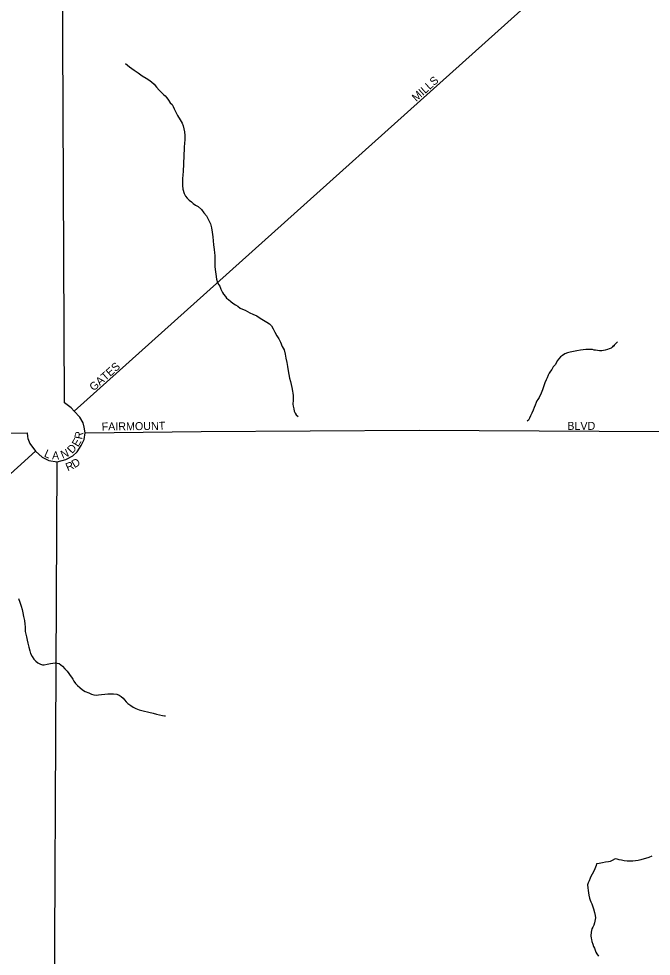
# Model space of a CAD drawing. Extents: x 2010165 to 2382125, y 1060529 to 1407316.
# Drawn here: x 2252478 to 2256429, y 1270526 to 1276383 of the extents above; entities that cross this region are included whole.
import ezdxf

# ---------------------------------------------------------------- set-up
doc = ezdxf.new("R2010")
doc.units = 0
for name, color, linetype in [('GM_X_City_Street', 7, 'Continuous'), ('GM_X_City_Street_Text', 7, 'Continuous'), ('GM_X_Minor_River', 7, 'Continuous')]:
    doc.layers.add(name, color=color, linetype=linetype)

msp = doc.modelspace()

# ---------------------------------------------------------------- linework, layer by layer
at = {"layer": 'GM_X_City_Street'}
for points in [[(2252824.4, 1273932.2), (2252805.4, 1273952.3), (2252763.9, 1273983.9), (2252751.4, 1276716.6), (2252747.5, 1276806.9), (2252737, 1276905.1), (2252721.3, 1277026.8), (2252707.2, 1277118.8)], [(2252892.4, 1273796.8), (2252887.9, 1273831.5), (2252880.7, 1273859.4), (2252860.6, 1273893.4), (2252824.4, 1273932.2), (2256362.7, 1277107.1)], [(2248992.6, 1273790.6), (2252530.4, 1273795.8), (2252533.2, 1273774.1)], [(2252533.2, 1273774.1), (2252534.9, 1273760.6), (2252547.7, 1273729.5), (2252583.5, 1273682.6), (2252624.2, 1273644.6), (2252665.5, 1273622.8), (2252718.3, 1273615), (2252772.5, 1273628.9), (2252815.3, 1273653), (2252842.7, 1273678.1), (2252868.4, 1273717.2), (2252887.4, 1273753.8), (2252892.4, 1273796.8)], [(2252892.4, 1273796.8), (2253618.1, 1273804.6), (2254979.3, 1273811.9), (2259475.6, 1273786.9)], [(2247479.4, 1269051.9), (2252583.5, 1273682.6)], [(2252981.9, 1262993.5), (2252954.4, 1263068.8), (2252915.1, 1263113.3), (2252871.7, 1263140.8), (2252824, 1263149.3), (2252816.6, 1263241.5), (2252814.5, 1263336.9), (2252745.1, 1264488.8), (2252695.1, 1268900.8), (2252718.3, 1273615)]]:
    msp.add_lwpolyline(points, dxfattribs=at)
at = {"layer": 'GM_X_Minor_River'}
for points in [[(2253144.5, 1276104.2), (2253170.7, 1276082.4), (2253199, 1276062.5), (2253225.3, 1276044.6), (2253249.5, 1276026.6), (2253273.7, 1276012.7), (2253291.9, 1276000.8), (2253308.1, 1275988.8), (2253324.3, 1275974.9), (2253338.5, 1275956.9), (2253354.7, 1275936.9), (2253370.9, 1275923), (2253383.1, 1275911), (2253393.2, 1275901), (2253403.3, 1275889), (2253413.5, 1275875), (2253423.7, 1275859), (2253435.8, 1275847), (2253442, 1275835), (2253450.1, 1275821), (2253458.3, 1275803), (2253470.6, 1275778.9), (2253486.9, 1275750.9), (2253499.1, 1275730.9), (2253505.3, 1275714.9), (2253509.5, 1275694.8), (2253513.7, 1275676.8), (2253515.9, 1275654.6), (2253516.1, 1275628.5), (2253514.3, 1275604.4), (2253512.5, 1275582.3), (2253510.7, 1275560.2), (2253508.8, 1275542.1), (2253509.1, 1275516), (2253507.3, 1275489.8), (2253507.5, 1275463.7), (2253505.7, 1275441.6), (2253505.9, 1275425.5), (2253504, 1275413.4), (2253500.2, 1275379.2), (2253500.4, 1275361.2), (2253500.6, 1275341.1), (2253502.8, 1275319), (2253511.1, 1275290.9), (2253519.3, 1275274.9), (2253529.4, 1275262.9), (2253543.6, 1275250.9), (2253557.7, 1275239), (2253567.8, 1275229), (2253582, 1275219), (2253598.1, 1275211.1), (2253620.4, 1275191.2), (2253634.6, 1275171.2), (2253650.9, 1275151.2), (2253663.1, 1275127.1), (2253675.4, 1275103.1), (2253681.6, 1275077), (2253685.9, 1275050.9), (2253690.2, 1275020.8), (2253692.4, 1274996.7), (2253694.6, 1274970.6), (2253698.9, 1274942.5), (2253701.1, 1274920.4), (2253703.3, 1274904.4), (2253703.3, 1274894.3), (2253703.5, 1274878.2), (2253703.7, 1274858.2), (2253703.9, 1274834), (2253712.6, 1274755.7), (2253720.8, 1274735.7), (2253729, 1274721.7), (2253735.1, 1274711.7), (2253741.3, 1274693.6), (2253751.5, 1274673.6), (2253757.6, 1274663.6), (2253769.8, 1274647.6), (2253775.9, 1274637.6), (2253788, 1274629.6), (2253802.2, 1274617.7), (2253816.4, 1274605.7), (2253832.5, 1274595.8), (2253846.6, 1274587.8), (2253860.8, 1274575.9), (2253876.9, 1274567.9), (2253893, 1274562), (2253907.2, 1274554.1), (2253921.3, 1274546.1), (2253941.4, 1274538.2), (2253965.6, 1274526.3), (2253985.9, 1274512.4), (2254008, 1274500.5), (2254028.2, 1274488.6), (2254044.4, 1274476.6), (2254056.6, 1274464.6), (2254066.8, 1274446.6), (2254079, 1274424.6), (2254091.2, 1274402.6), (2254103.5, 1274382.6)], [(2254103.5, 1274382.6), (2254113.7, 1274362.5), (2254124, 1274336.5), (2254136.2, 1274314.4), (2254142.5, 1274288.4), (2254146.7, 1274262.3), (2254153, 1274236.2), (2254157.2, 1274210.1), (2254161.5, 1274184), (2254165.7, 1274159.9), (2254169.9, 1274137.8), (2254176.1, 1274117.8), (2254180.3, 1274097.7), (2254184.5, 1274079.7), (2254188.7, 1274057.6), (2254190.8, 1274043.5), (2254193, 1274029.5), (2254193.1, 1274011.4), (2254193.2, 1273999.3), (2254191.4, 1273975.2), (2254191.5, 1273963.2), (2254195.7, 1273947.1), (2254197.9, 1273931.1), (2254204, 1273919.1), (2254212.1, 1273909.1), (2254224.2, 1273899.1), (2254224.2, 1273899.1)], [(2256217.9, 1274364.4), (2256188.1, 1274334.1), (2256200, 1274344.2), (2256188.1, 1274334.1), (2256178.1, 1274326), (2256166.1, 1274321.9), (2256156.1, 1274317.8), (2256142.1, 1274311.7), (2256120, 1274309.5), (2256106, 1274309.4), (2256093.9, 1274311.4), (2256081.8, 1274313.3), (2256071.8, 1274313.2), (2256061.7, 1274317.2), (2256035.6, 1274317), (2256021.6, 1274316.9), (2256003.5, 1274314.8), (2255987.5, 1274312.7), (2255965.4, 1274308.5), (2255943.4, 1274304.3), (2255923.3, 1274300.2), (2255905.3, 1274296), (2255889.3, 1274289.9), (2255875.3, 1274279.8), (2255863.4, 1274271.6), (2255851.4, 1274259.5), (2255841.5, 1274245.4), (2255831.7, 1274223.2), (2255815.7, 1274209), (2255807.8, 1274192.9), (2255799.9, 1274180.8), (2255792, 1274168.7), (2255786.1, 1274156.6), (2255778.2, 1274140.5), (2255772.3, 1274126.4), (2255764.4, 1274108.2), (2255758.6, 1274090.1), (2255750.7, 1274065.9), (2255740.9, 1274043.8), (2255729.1, 1274017.6), (2255721.2, 1274005.5), (2255715.2, 1273995.4), (2255711.3, 1273985.3), (2255703.4, 1273969.2), (2255697.5, 1273955.1), (2255691.7, 1273936.9), (2255683.8, 1273918.8), (2255675.9, 1273902.7), (2255668, 1273888.6), (2255662.1, 1273874.5), (2255654.1, 1273868.4)], [(2252477.5, 1272760.2), (2252485.7, 1272738.2), (2252494, 1272714.1), (2252500.2, 1272692.1), (2252504.4, 1272672), (2252508.6, 1272647.9)], [(2252508.6, 1272647.9), (2252514.8, 1272623.8), (2252517, 1272601.7), (2252519.2, 1272583.7), (2252519.3, 1272569.6), (2252519.5, 1272555.5), (2252521.6, 1272537.5), (2252525.8, 1272521.4), (2252530, 1272501.3), (2252534.2, 1272481.3), (2252540.4, 1272457.2), (2252546.6, 1272435.1), (2252552.8, 1272417.1), (2252563, 1272399.1), (2252573.2, 1272383.1), (2252585.4, 1272369.1), (2252597.5, 1272359.1), (2252613.7, 1272351.2), (2252625.7, 1272347.2), (2252637.8, 1272347.3), (2252655.8, 1272351.5), (2252675.9, 1272355.6), (2252691.9, 1272357.7), (2252705.9, 1272359.8), (2252718, 1272357.9), (2252730.1, 1272356), (2252752.3, 1272338), (2252766.5, 1272322.1), (2252780.7, 1272308.1), (2252790.9, 1272292.1), (2252799, 1272280.1), (2252807.1, 1272270.1), (2252815.3, 1272256.1), (2252823.4, 1272244.1), (2252833.6, 1272230.1), (2252845.7, 1272218.1), (2252859.9, 1272204.1), (2252876.1, 1272190.2), (2252892.3, 1272180.2), (2252916.4, 1272172.3), (2252932.6, 1272164.4), (2252946.7, 1272158.5), (2252962.8, 1272156.6), (2252976.8, 1272158.7), (2253035, 1272165.1), (2253053, 1272165.2), (2253071.1, 1272165.3), (2253091.2, 1272163.5), (2253105.3, 1272157.5), (2253117.4, 1272149.6), (2253129.6, 1272137.6), (2253139.7, 1272127.6), (2253149.8, 1272115.6), (2253160, 1272105.6), (2253178.2, 1272091.7), (2253192.3, 1272081.8), (2253210.5, 1272073.8), (2253230.6, 1272065.9), (2253254.7, 1272060.1), (2253291, 1272050.2), (2253317.1, 1272044.4), (2253339.3, 1272038.5), (2253357.4, 1272034.6), (2253375.5, 1272030.7), (2253389.6, 1272028.8), (2253395.6, 1272028.8)], [(2256433.3, 1271150.8), (2256413.3, 1271142.6), (2256365.2, 1271128.2), (2256347.2, 1271124.1), (2256331.1, 1271121.9), (2256315.1, 1271119.8), (2256297, 1271119.7), (2256279, 1271119.6), (2256260.9, 1271121.5), (2256242.8, 1271125.4), (2256228.7, 1271127.3), (2256216.6, 1271133.2), (2256204.5, 1271135.2), (2256184.5, 1271125), (2256172.6, 1271118.9), (2256162.5, 1271116.8), (2256144.5, 1271114.7), (2256124.4, 1271110.5), (2256104.4, 1271106.4), (2256086.3, 1271104.2), (2256084.4, 1271092.2), (2256076.6, 1271072), (2256068.7, 1271053.9), (2256052.9, 1271023.6), (2256047, 1271013.6), (2256041.1, 1270997.4), (2256035.2, 1270985.3), (2256031.3, 1270971.3), (2256033.5, 1270953.2), (2256035.6, 1270937.1), (2256037.8, 1270923.1), (2256039.9, 1270907), (2256044.1, 1270888.9), (2256048.2, 1270876.9), (2256052.3, 1270866.9), (2256058.5, 1270852.9), (2256062.6, 1270840.9), (2256068.8, 1270822.8), (2256075, 1270798.7), (2256079.2, 1270780.7), (2256081.3, 1270766.6), (2256079.4, 1270754.6), (2256077.5, 1270744.5), (2256075.6, 1270734.4), (2256069.7, 1270720.3), (2256063.8, 1270708.2), (2256057.8, 1270698.1), (2256054, 1270676), (2256052.2, 1270653.9), (2256054.3, 1270639.8), (2256056.4, 1270629.8), (2256058.6, 1270617.8), (2256064.7, 1270601.7), (2256068.9, 1270587.7), (2256075, 1270575.7)], [(2256075, 1270575.7), (2256079.1, 1270563.7), (2256083.2, 1270551.6), (2256089.4, 1270541.6), (2256099.5, 1270525.6)]]:
    msp.add_lwpolyline(points, dxfattribs=at)

# ---------------------------------------------------------------- texts
at = {"layer": 'GM_X_City_Street_Text'}
for s, rotation, p in [('MILLS', 41.90753, (2254961.4, 1275862.9)), ('GATES', 41.42217, (2252946.3, 1274054.5)), ('FAIRMOUNT', 0.6899, (2252996.4, 1273810.5)), ('BLVD', 0.00001, (2255904.9, 1273814.9)), ('R', 78.93007, (2252873.8, 1273752.6)), ('E', 59.41879, (2252849.3, 1273705)), ('L', 336.14848, (2252632.8, 1273649.4)), ('A', 358.6078, (2252685.8, 1273630.6)), ('N', 23.04004, (2252752.4, 1273633.8)), ('D', 45.63619, (2252810.6, 1273663.1)), ('R', 23.4792, (2252784.3, 1273555.6)), ('D', 30.92271, (2252826.9, 1273574.5))]:
    msp.add_text(s, height=50, rotation=rotation, dxfattribs=at).set_placement(p)

doc.saveas('drawing.dxf')
